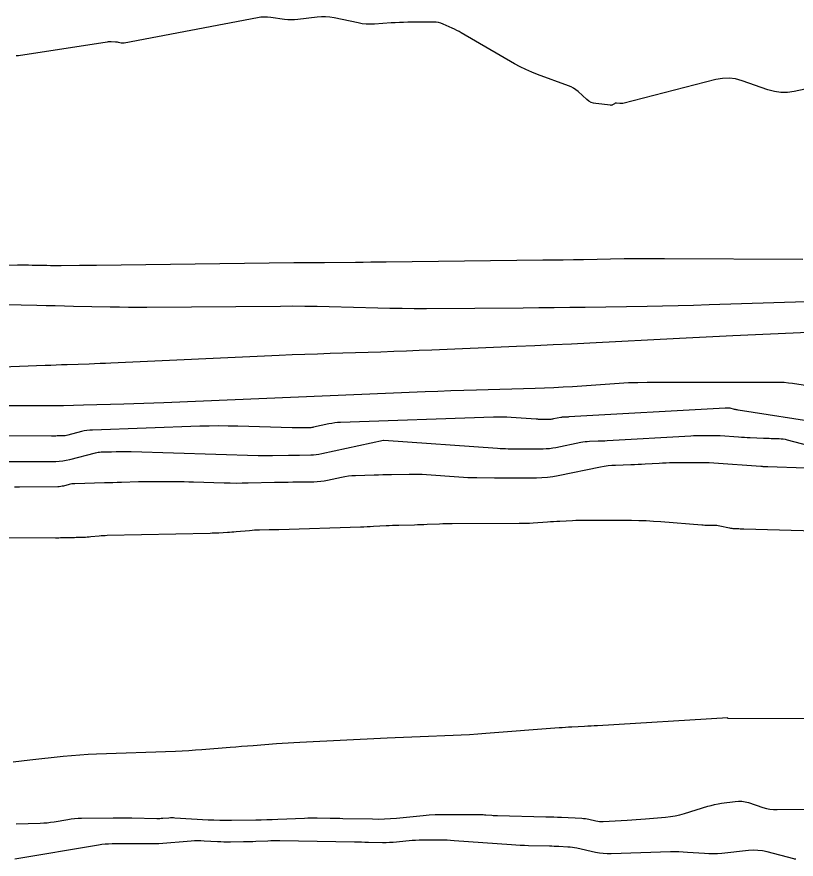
# Model space of a CAD drawing. Extents: x 1768942 to 1774819, y 723037 to 732099.
# Drawn here: x 1770378.9 to 1770451, y 731857.8 to 731935.8 of the extents above; entities that cross this region are included whole.
import ezdxf

# ---------------------------------------------------------------- set-up
doc = ezdxf.new("R2010")
doc.units = 0
doc.layers.add('R_Contours', color=7, linetype='Continuous')

msp = doc.modelspace()

# ---------------------------------------------------------------- linework, layer by layer
at = {"layer": 'R_Contours'}
for points in [[(1770454.814, 731929.741), (1770450.852, 731928.914), (1770450.236, 731928.827), (1770449.625, 731928.824), (1770449.02, 731928.906), (1770448.42, 731929.073), (1770446.033, 731929.909), (1770445.434, 731930.072), (1770444.832, 731930.144), (1770444.225, 731930.125), (1770443.614, 731930.014), (1770434.99, 731927.814), (1770434.921, 731927.8), (1770434.852, 731927.791), (1770434.782, 731927.789), (1770434.712, 731927.794), (1770434.39, 731927.827), (1770434.34, 731927.828), (1770434.293, 731927.821), (1770434.248, 731927.806), (1770434.204, 731927.783), (1770434.034, 731927.675), (1770433.99, 731927.652), (1770433.945, 731927.638), (1770433.898, 731927.631), (1770433.848, 731927.633), (1770432.502, 731927.786), (1770432.268, 731927.831), (1770432.05, 731927.909), (1770431.847, 731928.021), (1770431.66, 731928.167), (1770430.847, 731928.902), (1770430.645, 731929.069), (1770430.43, 731929.213), (1770430.202, 731929.336), (1770429.961, 731929.437), (1770427.103, 731930.483), (1770426.55, 731930.699), (1770426.007, 731930.939), (1770425.476, 731931.202), (1770424.956, 731931.489), (1770420.024, 731934.348), (1770419.822, 731934.462), (1770419.617, 731934.57), (1770419.409, 731934.673), (1770419.199, 731934.771), (1770418.353, 731935.153), (1770418.139, 731935.236), (1770417.92, 731935.295), (1770417.695, 731935.33), (1770417.466, 731935.34), (1770415.069, 731935.324), (1770414.684, 731935.319), (1770414.299, 731935.307), (1770413.915, 731935.288), (1770413.531, 731935.264), (1770411.995, 731935.154), (1770411.612, 731935.14), (1770411.23, 731935.153), (1770410.851, 731935.192), (1770410.473, 731935.258), (1770408.259, 731935.726), (1770407.864, 731935.793), (1770407.467, 731935.827), (1770407.07, 731935.828), (1770406.67, 731935.795), (1770404.897, 731935.58), (1770404.584, 731935.552), (1770404.271, 731935.545), (1770403.958, 731935.559), (1770403.646, 731935.593), (1770402.396, 731935.772), (1770402.084, 731935.804), (1770401.772, 731935.81), (1770401.461, 731935.79), (1770401.151, 731935.744), (1770388.807, 731933.399), (1770388.74, 731933.389), (1770388.674, 731933.387), (1770388.607, 731933.391), (1770388.541, 731933.401), (1770388.275, 731933.457), (1770388.209, 731933.47), (1770388.142, 731933.48), (1770388.075, 731933.487), (1770388.007, 731933.492), (1770387.601, 731933.511), (1770387.511, 731933.513), (1770387.421, 731933.51), (1770387.332, 731933.503), (1770387.242, 731933.492), (1770379.03, 731932.227), (1770378.926, 731932.218), (1770378.825, 731932.224)], [(1770361.001, 731912.795), (1770378.946, 731912.853), (1770379.283, 731912.853), (1770379.619, 731912.852), (1770379.956, 731912.848), (1770380.293, 731912.842), (1770381.641, 731912.816), (1770381.978, 731912.81), (1770382.315, 731912.807), (1770382.652, 731912.806), (1770382.989, 731912.808), (1770384.667, 731912.822), (1770385.059, 731912.826), (1770385.451, 731912.83), (1770385.843, 731912.834), (1770386.235, 731912.839), (1770404.518, 731913.059), (1770405.231, 731913.067), (1770405.945, 731913.075), (1770406.659, 731913.082), (1770407.372, 731913.088), (1770410.227, 731913.113), (1770410.94, 731913.119), (1770411.654, 731913.126), (1770412.368, 731913.134), (1770413.081, 731913.142), (1770427.587, 731913.311), (1770428.527, 731913.323), (1770429.466, 731913.336), (1770430.406, 731913.35), (1770431.345, 731913.366), (1770435.104, 731913.433), (1770436.043, 731913.447), (1770436.983, 731913.456), (1770437.923, 731913.459), (1770438.862, 731913.457), (1770451.665, 731913.389)], [(1770363.123, 731909.493), (1770380.732, 731909.115), (1770381.581, 731909.097), (1770382.429, 731909.079), (1770383.277, 731909.061), (1770384.125, 731909.042), (1770387.518, 731908.969), (1770388.366, 731908.954), (1770389.214, 731908.945), (1770390.062, 731908.943), (1770390.91, 731908.946), (1770403.29, 731909.043), (1770404.417, 731909.047), (1770405.544, 731909.041), (1770406.67, 731909.024), (1770407.797, 731908.998), (1770412.302, 731908.873), (1770413.428, 731908.847), (1770414.555, 731908.83), (1770415.681, 731908.823), (1770416.808, 731908.826), (1770425.767, 731908.887), (1770427.202, 731908.899), (1770428.636, 731908.913), (1770430.07, 731908.931), (1770431.504, 731908.952), (1770437.24, 731909.041), (1770438.674, 731909.066), (1770440.108, 731909.096), (1770441.542, 731909.132), (1770442.976, 731909.173), (1770451.953, 731909.447)], [(1770452.158, 731906.588), (1770445.165, 731906.268), (1770443.935, 731906.211), (1770442.705, 731906.152), (1770441.475, 731906.092), (1770440.245, 731906.031), (1770431.942, 731905.61), (1770430.243, 731905.525), (1770428.544, 731905.444), (1770426.845, 731905.367), (1770425.146, 731905.293), (1770417.303, 731904.958), (1770416.127, 731904.909), (1770414.949, 731904.864), (1770413.772, 731904.822), (1770412.595, 731904.784), (1770407.885, 731904.636), (1770406.708, 731904.597), (1770405.531, 731904.554), (1770404.354, 731904.507), (1770403.177, 731904.456), (1770387.591, 731903.75), (1770387.084, 731903.728), (1770386.576, 731903.707), (1770386.069, 731903.688), (1770385.561, 731903.67), (1770383.53, 731903.6), (1770383.023, 731903.583), (1770382.515, 731903.565), (1770382.008, 731903.546), (1770381.5, 731903.526), (1770358.452, 731902.63)], [(1770452.478, 731901.584), (1770450.713, 731901.858), (1770450.328, 731901.91), (1770449.942, 731901.947), (1770449.555, 731901.969), (1770449.167, 731901.975), (1770437.245, 731901.949), (1770436.378, 731901.939), (1770435.512, 731901.915), (1770434.647, 731901.875), (1770433.782, 731901.82), (1770430.323, 731901.569), (1770429.458, 731901.512), (1770428.593, 731901.464), (1770427.727, 731901.425), (1770426.861, 731901.396), (1770421.444, 731901.247), (1770420.253, 731901.212), (1770419.061, 731901.173), (1770417.87, 731901.13), (1770416.679, 731901.083), (1770392.498, 731900.088), (1770391.568, 731900.051), (1770390.638, 731900.017), (1770389.707, 731899.985), (1770388.777, 731899.957), (1770385.054, 731899.847), (1770384.124, 731899.823), (1770383.193, 731899.807), (1770382.262, 731899.798), (1770381.331, 731899.797), (1770376.416, 731899.812)], [(1770453.61, 731898.172), (1770445.658, 731899.405), (1770445.578, 731899.418), (1770445.498, 731899.433), (1770445.418, 731899.45), (1770445.338, 731899.468), (1770444.919, 731899.567), (1770444.89, 731899.573), (1770444.86, 731899.578), (1770444.831, 731899.581), (1770444.801, 731899.583), (1770444.64, 731899.589), (1770444.62, 731899.59), (1770444.6, 731899.591), (1770444.554, 731899.594), (1770444.541, 731899.595), (1770444.528, 731899.595), (1770444.502, 731899.595), (1770444.489, 731899.594), (1770444.476, 731899.594), (1770429.982, 731898.768), (1770429.921, 731898.764), (1770429.861, 731898.761), (1770429.801, 731898.759), (1770429.74, 731898.757), (1770429.498, 731898.749), (1770429.438, 731898.745), (1770429.378, 731898.739), (1770429.318, 731898.731), (1770429.259, 731898.72), (1770428.575, 731898.58), (1770428.489, 731898.564), (1770428.401, 731898.553), (1770428.313, 731898.546), (1770428.225, 731898.543), (1770427.838, 731898.541), (1770427.766, 731898.54), (1770427.694, 731898.54), (1770427.623, 731898.541), (1770427.551, 731898.541), (1770427.264, 731898.545), (1770427.193, 731898.547), (1770427.121, 731898.549), (1770427.05, 731898.553), (1770426.978, 731898.557), (1770424.664, 731898.724), (1770424.255, 731898.748), (1770423.845, 731898.761), (1770423.435, 731898.763), (1770423.025, 731898.755), (1770408.85, 731898.258), (1770408.58, 731898.242), (1770408.311, 731898.215), (1770408.043, 731898.175), (1770407.777, 731898.122), (1770406.358, 731897.81), (1770406.272, 731897.793), (1770406.185, 731897.781), (1770406.098, 731897.773), (1770406.011, 731897.77), (1770405.66, 731897.765), (1770405.572, 731897.764), (1770405.484, 731897.762), (1770405.396, 731897.761), (1770405.309, 731897.759), (1770404.81, 731897.748), (1770404.698, 731897.746), (1770404.586, 731897.746), (1770404.473, 731897.747), (1770404.361, 731897.75), (1770399.327, 731897.907), (1770398.45, 731897.927), (1770397.574, 731897.933), (1770396.697, 731897.924), (1770395.821, 731897.901), (1770385.877, 731897.56), (1770385.618, 731897.544), (1770385.36, 731897.514), (1770385.105, 731897.469), (1770384.852, 731897.409), (1770383.58, 731897.074), (1770383.459, 731897.046), (1770383.337, 731897.026), (1770383.214, 731897.014), (1770383.09, 731897.009), (1770382.593, 731897.005), (1770382.469, 731897.004), (1770382.344, 731897.004), (1770382.22, 731897.003), (1770382.095, 731897.003), (1770372.499, 731897.009)], [(1770375.239, 731894.641), (1770379.842, 731894.638), (1770380.172, 731894.638), (1770380.502, 731894.639), (1770380.831, 731894.64), (1770381.161, 731894.643), (1770382.479, 731894.653), (1770382.807, 731894.666), (1770383.133, 731894.699), (1770383.456, 731894.752), (1770383.776, 731894.826), (1770386.159, 731895.454), (1770386.284, 731895.483), (1770386.411, 731895.505), (1770386.538, 731895.519), (1770386.667, 731895.526), (1770387.227, 731895.54), (1770387.334, 731895.542), (1770387.44, 731895.545), (1770387.547, 731895.548), (1770387.653, 731895.551), (1770388.079, 731895.564), (1770388.186, 731895.567), (1770388.292, 731895.569), (1770388.399, 731895.57), (1770388.506, 731895.57), (1770388.996, 731895.568), (1770389.114, 731895.568), (1770389.231, 731895.566), (1770389.348, 731895.563), (1770389.466, 731895.56), (1770401.221, 731895.195), (1770401.552, 731895.187), (1770401.883, 731895.183), (1770402.214, 731895.183), (1770402.546, 731895.188), (1770404.015, 731895.221), (1770404.273, 731895.226), (1770404.532, 731895.231), (1770404.79, 731895.235), (1770405.049, 731895.239), (1770406.084, 731895.253), (1770406.342, 731895.263), (1770406.598, 731895.286), (1770406.853, 731895.322), (1770407.107, 731895.371), (1770412.837, 731896.632), (1770412.852, 731896.633), (1770412.853, 731896.632), (1770423.397, 731895.872), (1770423.639, 731895.856), (1770423.88, 731895.844), (1770424.122, 731895.836), (1770424.364, 731895.831), (1770425.331, 731895.818), (1770425.573, 731895.816), (1770425.815, 731895.814), (1770426.057, 731895.814), (1770426.299, 731895.815), (1770427.607, 731895.824), (1770427.905, 731895.834), (1770428.201, 731895.858), (1770428.496, 731895.896), (1770428.789, 731895.949), (1770431.096, 731896.422), (1770431.297, 731896.458), (1770431.498, 731896.487), (1770431.701, 731896.506), (1770431.904, 731896.517), (1770432.72, 731896.545), (1770432.924, 731896.552), (1770433.128, 731896.561), (1770433.332, 731896.571), (1770433.536, 731896.582), (1770441.296, 731897.024), (1770441.52, 731897.036), (1770441.744, 731897.044), (1770441.969, 731897.051), (1770442.193, 731897.054), (1770443.091, 731897.063), (1770443.315, 731897.063), (1770443.539, 731897.059), (1770443.764, 731897.05), (1770443.988, 731897.036), (1770445.715, 731896.915), (1770445.981, 731896.897), (1770446.246, 731896.882), (1770446.512, 731896.869), (1770446.777, 731896.858), (1770448.006, 731896.813), (1770448.189, 731896.807), (1770448.372, 731896.8), (1770448.555, 731896.794), (1770448.739, 731896.788), (1770449.471, 731896.763), (1770449.654, 731896.752), (1770449.835, 731896.73), (1770450.014, 731896.699), (1770450.193, 731896.658), (1770452.918, 731895.946)], [(1770451.903, 731894.029), (1770448.405, 731894.147), (1770448.351, 731894.148), (1770448.298, 731894.15), (1770448.245, 731894.152), (1770448.191, 731894.154), (1770447.978, 731894.162), (1770447.925, 731894.164), (1770447.872, 731894.167), (1770447.818, 731894.17), (1770447.765, 731894.173), (1770443.421, 731894.478), (1770442.979, 731894.505), (1770442.538, 731894.523), (1770442.096, 731894.532), (1770441.653, 731894.532), (1770439.651, 731894.511), (1770439.325, 731894.506), (1770439, 731894.497), (1770438.674, 731894.484), (1770438.349, 731894.468), (1770437.047, 731894.394), (1770436.721, 731894.376), (1770436.396, 731894.36), (1770436.07, 731894.346), (1770435.745, 731894.334), (1770434.31, 731894.286), (1770433.963, 731894.267), (1770433.618, 731894.234), (1770433.275, 731894.186), (1770432.933, 731894.123), (1770429.003, 731893.317), (1770428.503, 731893.227), (1770428.001, 731893.162), (1770427.496, 731893.121), (1770426.988, 731893.106), (1770424.76, 731893.09), (1770424.348, 731893.088), (1770423.935, 731893.088), (1770423.523, 731893.09), (1770423.111, 731893.095), (1770421.463, 731893.116), (1770421.051, 731893.125), (1770420.639, 731893.139), (1770420.228, 731893.16), (1770419.816, 731893.186), (1770416.812, 731893.403), (1770416.41, 731893.427), (1770416.006, 731893.442), (1770415.603, 731893.448), (1770415.199, 731893.444), (1770413.579, 731893.411), (1770413.178, 731893.402), (1770412.776, 731893.393), (1770412.375, 731893.383), (1770411.974, 731893.373), (1770410.22, 731893.326), (1770409.895, 731893.31), (1770409.571, 731893.278), (1770409.249, 731893.231), (1770408.93, 731893.168), (1770407.654, 731892.888), (1770407.334, 731892.826), (1770407.012, 731892.78), (1770406.689, 731892.751), (1770406.363, 731892.739), (1770404.439, 731892.713), (1770404.009, 731892.706), (1770403.579, 731892.699), (1770403.15, 731892.691), (1770402.72, 731892.682), (1770400.281, 731892.629), (1770399.731, 731892.621), (1770399.181, 731892.619), (1770398.632, 731892.626), (1770398.082, 731892.639), (1770395.227, 731892.728), (1770394.795, 731892.74), (1770394.363, 731892.749), (1770393.932, 731892.755), (1770393.5, 731892.758), (1770391.693, 731892.765), (1770391.301, 731892.765), (1770390.909, 731892.761), (1770390.516, 731892.754), (1770390.124, 731892.744), (1770388.556, 731892.695), (1770388.164, 731892.684), (1770387.772, 731892.672), (1770387.379, 731892.662), (1770386.987, 731892.652), (1770384.242, 731892.584), (1770384.108, 731892.577), (1770383.976, 731892.562), (1770383.845, 731892.54), (1770383.715, 731892.51), (1770383.196, 731892.373), (1770383.066, 731892.343), (1770382.935, 731892.321), (1770382.803, 731892.308), (1770382.669, 731892.303), (1770379.12, 731892.275), (1770378.89, 731892.274), (1770378.659, 731892.273)], [(1770372.292, 731887.61), (1770382.442, 731887.584), (1770382.603, 731887.584), (1770382.764, 731887.585), (1770382.924, 731887.588), (1770383.085, 731887.591), (1770383.727, 731887.606), (1770383.888, 731887.61), (1770384.049, 731887.614), (1770384.209, 731887.618), (1770384.37, 731887.622), (1770385.062, 731887.641), (1770385.23, 731887.647), (1770385.399, 731887.656), (1770385.567, 731887.668), (1770385.735, 731887.684), (1770386.499, 731887.76), (1770386.682, 731887.777), (1770386.866, 731887.79), (1770387.05, 731887.8), (1770387.234, 731887.805), (1770396.764, 731888.015), (1770396.966, 731888.02), (1770397.167, 731888.027), (1770397.369, 731888.035), (1770397.571, 731888.045), (1770398.377, 731888.089), (1770398.578, 731888.101), (1770398.78, 731888.115), (1770398.981, 731888.131), (1770399.182, 731888.149), (1770400.432, 731888.266), (1770400.657, 731888.285), (1770400.883, 731888.3), (1770401.109, 731888.31), (1770401.335, 731888.317), (1770402.239, 731888.335), (1770402.466, 731888.34), (1770402.692, 731888.345), (1770402.918, 731888.351), (1770403.144, 731888.358), (1770410.711, 731888.591), (1770411.006, 731888.601), (1770411.301, 731888.613), (1770411.596, 731888.627), (1770411.89, 731888.642), (1770413.069, 731888.708), (1770413.364, 731888.724), (1770413.659, 731888.737), (1770413.954, 731888.747), (1770414.249, 731888.755), (1770415.689, 731888.787), (1770415.981, 731888.794), (1770416.272, 731888.803), (1770416.564, 731888.814), (1770416.856, 731888.827), (1770418.023, 731888.881), (1770418.315, 731888.893), (1770418.607, 731888.901), (1770418.899, 731888.907), (1770419.191, 731888.909), (1770425.401, 731888.917), (1770425.72, 731888.92), (1770426.038, 731888.928), (1770426.357, 731888.943), (1770426.675, 731888.962), (1770428.001, 731889.055), (1770428.292, 731889.075), (1770428.583, 731889.093), (1770428.875, 731889.11), (1770429.166, 731889.125), (1770430.332, 731889.183), (1770430.623, 731889.195), (1770430.915, 731889.204), (1770431.207, 731889.208), (1770431.498, 731889.209), (1770435.779, 731889.194), (1770436.459, 731889.185), (1770437.139, 731889.163), (1770437.819, 731889.127), (1770438.498, 731889.079), (1770442.29, 731888.771), (1770442.429, 731888.761), (1770442.569, 731888.754), (1770442.708, 731888.749), (1770442.848, 731888.748), (1770443.407, 731888.748), (1770443.546, 731888.745), (1770443.685, 731888.734), (1770443.823, 731888.716), (1770443.96, 731888.69), (1770444.856, 731888.499), (1770444.966, 731888.479), (1770445.077, 731888.462), (1770445.188, 731888.451), (1770445.299, 731888.444), (1770445.747, 731888.425), (1770445.86, 731888.421), (1770445.972, 731888.417), (1770446.084, 731888.413), (1770446.196, 731888.41), (1770458.266, 731888.052)], [(1770453.38, 731870.797), (1770444.725, 731870.851), (1770444.719, 731870.852), (1770444.716, 731870.854), (1770444.713, 731870.858), (1770444.712, 731870.864), (1770444.711, 731870.888), (1770444.711, 731870.893), (1770444.708, 731870.897), (1770444.704, 731870.899), (1770444.699, 731870.899), (1770432.635, 731870.164), (1770432.339, 731870.146), (1770432.043, 731870.129), (1770431.747, 731870.114), (1770431.451, 731870.099), (1770430.265, 731870.042), (1770429.969, 731870.026), (1770429.673, 731870.009), (1770429.377, 731869.989), (1770429.082, 731869.967), (1770422.317, 731869.436), (1770421.555, 731869.38), (1770420.792, 731869.332), (1770420.029, 731869.292), (1770419.266, 731869.26), (1770416.21, 731869.148), (1770415.446, 731869.119), (1770414.683, 731869.087), (1770413.919, 731869.053), (1770413.156, 731869.016), (1770405.065, 731868.611), (1770404.527, 731868.582), (1770403.989, 731868.551), (1770403.452, 731868.516), (1770402.915, 731868.478), (1770400.766, 731868.319), (1770400.229, 731868.279), (1770399.692, 731868.238), (1770399.155, 731868.196), (1770398.618, 731868.153), (1770396.016, 731867.94), (1770395.403, 731867.894), (1770394.79, 731867.855), (1770394.177, 731867.822), (1770393.563, 731867.797), (1770386.25, 731867.537), (1770385.475, 731867.502), (1770384.701, 731867.453), (1770383.929, 731867.388), (1770383.157, 731867.31), (1770380.072, 731866.965), (1770379.301, 731866.88), (1770378.53, 731866.796)], [(1770378.798, 731861.07), (1770381.039, 731861.146), (1770381.36, 731861.162), (1770381.68, 731861.189), (1770381.999, 731861.226), (1770382.318, 731861.274), (1770383.588, 731861.487), (1770383.906, 731861.534), (1770384.225, 731861.569), (1770384.546, 731861.592), (1770384.867, 731861.602), (1770387.789, 731861.639), (1770388.221, 731861.642), (1770388.653, 731861.642), (1770389.085, 731861.639), (1770389.517, 731861.632), (1770391.829, 731861.586), (1770391.969, 731861.585), (1770392.109, 731861.587), (1770392.25, 731861.593), (1770392.39, 731861.603), (1770392.95, 731861.646), (1770393.09, 731861.655), (1770393.23, 731861.659), (1770393.37, 731861.658), (1770393.51, 731861.651), (1770396.58, 731861.466), (1770397.123, 731861.439), (1770397.666, 731861.421), (1770398.21, 731861.413), (1770398.753, 731861.416), (1770400.993, 731861.447), (1770401.505, 731861.456), (1770402.016, 731861.469), (1770402.527, 731861.486), (1770403.038, 731861.507), (1770405.51, 731861.617), (1770405.807, 731861.628), (1770406.104, 731861.634), (1770406.4, 731861.636), (1770406.697, 731861.633), (1770407.885, 731861.613), (1770408.182, 731861.608), (1770408.479, 731861.602), (1770408.776, 731861.596), (1770409.072, 731861.59), (1770411.821, 731861.532), (1770412.377, 731861.529), (1770412.933, 731861.542), (1770413.489, 731861.572), (1770414.043, 731861.618), (1770416.497, 731861.859), (1770417.05, 731861.906), (1770417.604, 731861.939), (1770418.159, 731861.957), (1770418.714, 731861.96), (1770421.78, 731861.938), (1770421.914, 731861.936), (1770422.047, 731861.932), (1770422.18, 731861.925), (1770422.314, 731861.917), (1770422.847, 731861.878), (1770422.98, 731861.869), (1770423.113, 731861.861), (1770423.247, 731861.856), (1770423.38, 731861.852), (1770427.85, 731861.745), (1770428.217, 731861.735), (1770428.585, 731861.722), (1770428.952, 731861.707), (1770429.32, 731861.689), (1770431.191, 731861.592), (1770431.357, 731861.58), (1770431.522, 731861.561), (1770431.686, 731861.535), (1770431.849, 731861.503), (1770432.499, 731861.359), (1770432.662, 731861.329), (1770432.825, 731861.31), (1770432.99, 731861.302), (1770433.156, 731861.305), (1770435.382, 731861.427), (1770435.808, 731861.452), (1770436.234, 731861.48), (1770436.66, 731861.51), (1770437.086, 731861.544), (1770438.942, 731861.697), (1770439.391, 731861.746), (1770439.835, 731861.819), (1770440.275, 731861.916), (1770440.71, 731862.038), (1770442.875, 731862.704), (1770443.182, 731862.792), (1770443.492, 731862.868), (1770443.804, 731862.93), (1770444.12, 731862.981), (1770445.386, 731863.157), (1770445.701, 731863.183), (1770446.013, 731863.173), (1770446.322, 731863.127), (1770446.627, 731863.045), (1770447.958, 731862.606), (1770448.283, 731862.513), (1770448.613, 731862.448), (1770448.947, 731862.41), (1770449.285, 731862.4), (1770453.66, 731862.453)], [(1770451.007, 731857.81), (1770450.942, 731857.814), (1770450.877, 731857.823), (1770450.814, 731857.837), (1770448.364, 731858.475), (1770447.933, 731858.567), (1770447.499, 731858.62), (1770447.063, 731858.632), (1770446.623, 731858.606), (1770444.145, 731858.344), (1770443.75, 731858.312), (1770443.354, 731858.297), (1770442.958, 731858.3), (1770442.562, 731858.321), (1770440.978, 731858.44), (1770440.581, 731858.464), (1770440.185, 731858.478), (1770439.788, 731858.482), (1770439.391, 731858.474), (1770433.91, 731858.301), (1770433.546, 731858.301), (1770433.183, 731858.324), (1770432.823, 731858.369), (1770432.465, 731858.436), (1770430.737, 731858.819), (1770430.529, 731858.86), (1770430.32, 731858.893), (1770430.111, 731858.917), (1770429.899, 731858.932), (1770429.053, 731858.976), (1770428.841, 731858.986), (1770428.629, 731858.995), (1770428.417, 731859.002), (1770428.205, 731859.008), (1770426.264, 731859.055), (1770425.87, 731859.066), (1770425.477, 731859.083), (1770425.083, 731859.105), (1770424.69, 731859.131), (1770419.362, 731859.521), (1770419.038, 731859.542), (1770418.714, 731859.558), (1770418.389, 731859.568), (1770418.065, 731859.573), (1770416.766, 731859.582), (1770416.441, 731859.581), (1770416.117, 731859.57), (1770415.793, 731859.551), (1770415.47, 731859.524), (1770414.036, 731859.382), (1770413.711, 731859.355), (1770413.387, 731859.338), (1770413.062, 731859.33), (1770412.736, 731859.332), (1770411.434, 731859.36), (1770411.108, 731859.367), (1770410.783, 731859.373), (1770410.457, 731859.379), (1770410.132, 731859.385), (1770403.239, 731859.503), (1770402.958, 731859.506), (1770402.678, 731859.504), (1770402.398, 731859.498), (1770402.118, 731859.488), (1770400.997, 731859.438), (1770400.717, 731859.426), (1770400.437, 731859.417), (1770400.156, 731859.41), (1770399.876, 731859.405), (1770398.648, 731859.388), (1770398.35, 731859.386), (1770398.052, 731859.39), (1770397.754, 731859.4), (1770397.456, 731859.415), (1770396.228, 731859.489), (1770395.924, 731859.503), (1770395.62, 731859.505), (1770395.316, 731859.497), (1770395.013, 731859.479), (1770392.036, 731859.245), (1770391.791, 731859.229), (1770391.545, 731859.219), (1770391.3, 731859.215), (1770391.054, 731859.217), (1770390.07, 731859.236), (1770389.824, 731859.24), (1770389.578, 731859.242), (1770389.332, 731859.242), (1770389.086, 731859.24), (1770387.687, 731859.222), (1770387.373, 731859.212), (1770387.059, 731859.19), (1770386.747, 731859.156), (1770386.435, 731859.11), (1770378.678, 731857.809)]]:
    msp.add_lwpolyline(points, dxfattribs=at)

doc.saveas('drawing.dxf')
